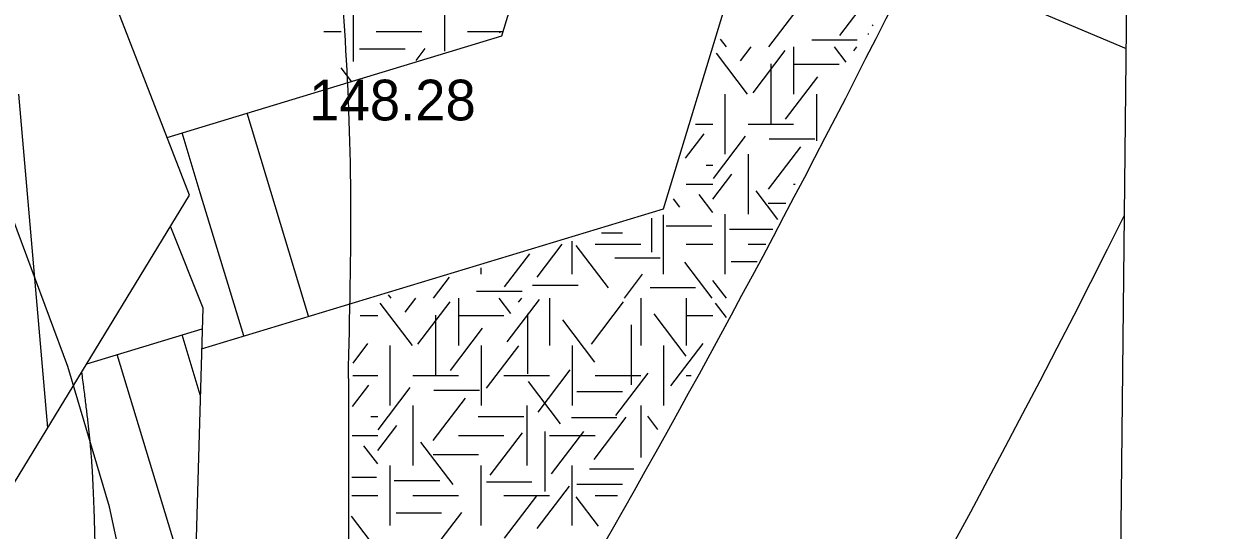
# Model space of a CAD drawing. Extents: x 419101 to 420177, y 4451541 to 4452254.
# Drawn here: x 420138.11 to 420173.1, y 4451982.56 to 4451997.49 of the extents above; entities that cross this region are included whole.
import ezdxf

# ---------------------------------------------------------------- set-up
doc = ezdxf.new("R2010")
doc.units = 0
for name, color, linetype in [('0_ÖNERİ_LEJAND', 7, 'Continuous'), ('3_HALİHAZIR', 7, 'Continuous'), ('Level 41', 7, 'Continuous'), ('Level 60', 7, 'Continuous'), ('Level 61', 7, 'Continuous'), ('Level 62', 7, 'Continuous')]:
    doc.layers.add(name, color=color, linetype=linetype)

msp = doc.modelspace()

# ---------------------------------------------------------------- linework, layer by layer
at = {"layer": '0_ÖNERİ_LEJAND'}
msp.add_lwpolyline([(419108.722, 4452245.778), (420173.096, 4452234.536), (420165.768, 4451540.511), (419101.295, 4451551.753)], close=True, dxfattribs=at)
at = {"layer": '3_HALİHAZIR'}
for points in [[(420139.406, 4451987.379), (420137.788, 4451991.747), (420136.709, 4451994.34), (420135.183, 4451997.575), (420133.724, 4452000.349), (420131.553, 4452003.935), (420129.405, 4452007.281), (420127.735, 4452009.553), (420125.676, 4452012.063), (420123.539, 4452014.46), (420120.252, 4452017.872), (420116.604, 4452021.444), (420115.019, 4452022.746), (420111.434, 4452025.159), (420108.005, 4452027.251), (420106.214, 4452028.299), (420103.847, 4452029.275), (420098.959, 4452030.808), (420090.759, 4452033.079), (420078.488, 4452036.11)], [(420142.209, 4452022.28), (420142.82, 4452018.804), (420143.615, 4452016.331), (420144.698, 4452013.89), (420145.916, 4452011.954), (420147.404, 4452010.059), (420148.843, 4452008.626), (420151.105, 4452006.579), (420154.182, 4452004.504), (420158.533, 4452002.312), (420166.812, 4451998.362), (420170.586, 4451996.757)], [(420109.881, 4451901.723), (420112.673, 4451903.817), (420115.48, 4451906.029), (420118.037, 4451908.34), (420121.165, 4451911.354), (420124.15, 4451914.666), (420127.49, 4451918.709), (420129.987, 4451922.042), (420131.766, 4451924.801), (420133.668, 4451927.897), (420136.388, 4451933.25), (420137.865, 4451936.74), (420138.841, 4451939.389), (420140.268, 4451944.027), (420141.284, 4451948.041), (420142.127, 4451951.954), (420142.797, 4451956.987), (420142.956, 4451961.259), (420142.954, 4451964.951), (420142.292, 4451973.636), (420141.937, 4451976.738), (420141.494, 4451979.232), (420140.628, 4451983.248), (420139.406, 4451987.379)]]:
    msp.add_lwpolyline(points, dxfattribs=at)
at = {"layer": 'Level 41'}
for p, q in [((420147.824, 4451996.376), (420147.824, 4451998.144)), ((420150.51, 4451996.683), (420150.51, 4451998.144)), ((420162.153, 4451997.143), (420163.102, 4451998.392)), ((420160.062, 4451996.81), (420160.891, 4451997.901)), ((420163.113, 4451997.422), (420163.138, 4451997.455)), ((420146.952, 4451997.26), (420147.462, 4451997.26)), ((420148.495, 4451997.26), (420149.838, 4451997.26)), ((420151.181, 4451997.26), (420152.241, 4451997.26)), ((420152.129, 4451997.223), (420152.149, 4451997.249)), ((420158.809, 4451996.81), (420158.64, 4451997.033)), ((420162.976, 4451997.191), (420163.009, 4451997.191)), ((420148.001, 4451996.749), (420149.343, 4451996.749)), ((420149.668, 4451996.402), (420149.938, 4451996.758)), ((420159.225, 4451996.393), (420159.542, 4451996.81)), ((420159.596, 4451995.447), (420160.545, 4451996.697)), ((420160.791, 4451996.81), (420160.791, 4451995.412)), ((420161.324, 4451997.016), (420162.667, 4451997.016)), ((420162.34, 4451996.358), (420161.996, 4451996.81)), ((420162.566, 4451996.69), (420162.657, 4451996.81)), ((420159.436, 4451995.412), (420158.518, 4451996.621)), ((420147.776, 4451995.772), (420147.462, 4451996.185)), ((420160.116, 4451996.308), (420160.116, 4451994.541)), ((420160.791, 4451996.296), (420162.134, 4451996.296)), ((420160.556, 4451994.675), (420161.505, 4451995.925)), ((420158.777, 4451993.645), (420158.777, 4451995.412)), ((420161.463, 4451995.412), (420161.463, 4451994.04)), ((420157.604, 4451993.521), (420158.152, 4451994.242)), ((420157.901, 4451994.528), (420158.415, 4451994.528)), ((420159.448, 4451994.528), (420160.791, 4451994.528)), ((420158.425, 4451992.924), (420159.374, 4451994.173)), ((420160.072, 4451994.094), (420161.415, 4451994.094)), ((420159.448, 4451993.645), (420159.448, 4451991.878)), ((420160.05, 4451992.607), (420160.999, 4451993.857)), ((420158.211, 4451993.321), (420158.415, 4451993.321)), ((420158.415, 4451992.315), (420158.974, 4451993.051)), ((420157.627, 4451992.761), (420158.415, 4451992.761)), ((420160.325, 4451991.719), (420159.686, 4451992.56)), ((420160.791, 4451992.761), (420160.836, 4451992.761)), ((420157.441, 4451992.081), (420157.252, 4451992.329)), ((420158.415, 4451991.921), (420158.009, 4451992.455)), ((420160.045, 4451992.201), (420160.561, 4451992.201)), ((420156.956, 4451990.11), (420156.956, 4451991.858)), ((420158.777, 4451990.11), (420158.777, 4451991.878)), ((420156.602, 4451991.755), (420156.602, 4451990.755)), ((420157.038, 4451991.535), (420158.381, 4451991.535)), ((420158.9, 4451991.429), (420160.183, 4451991.429)), ((420155.127, 4451991.324), (420155.744, 4451991.324)), ((420153.234, 4451990.013), (420153.974, 4451990.988)), ((420154.27, 4451990.11), (420154.27, 4451991.074)), ((420155.337, 4451989.699), (420154.387, 4451990.948)), ((420154.941, 4451990.994), (420156.284, 4451990.994)), ((420157.627, 4451990.994), (420158.415, 4451990.994)), ((420159.448, 4451990.994), (420159.969, 4451990.994)), ((420152.274, 4451989.734), (420153.014, 4451990.708)), ((420155.52, 4451990.587), (420156.863, 4451990.587)), ((420158.386, 4451989.401), (420157.584, 4451990.457)), ((420158.954, 4451990.483), (420159.719, 4451990.483)), ((420151.584, 4451990.11), (420151.584, 4451990.29)), ((420155.803, 4451989.401), (420156.34, 4451990.107)), ((420150.183, 4451989.401), (420150.652, 4451990.018)), ((420153.097, 4451989.782), (420154.44, 4451989.782)), ((420156.559, 4451989.713), (420157.902, 4451989.713)), ((420158.809, 4451989.401), (420158.415, 4451989.919)), ((420148.93, 4451989.401), (420148.858, 4451989.495)), ((420149.346, 4451988.984), (420149.663, 4451989.401)), ((420150.912, 4451989.401), (420150.912, 4451988.003)), ((420151.445, 4451989.607), (420152.788, 4451989.607)), ((420152.461, 4451988.949), (420152.117, 4451989.401)), ((420152.354, 4451988.107), (420153.304, 4451989.357)), ((420152.687, 4451989.281), (420152.778, 4451989.401)), ((420153.598, 4451989.401), (420153.598, 4451988.003)), ((420156.284, 4451989.401), (420156.284, 4451988.003)), ((420157.627, 4451989.401), (420157.627, 4451988.003)), ((420157.627, 4451989.401), (420157.627, 4451988.003)), ((420149.557, 4451988.003), (420148.608, 4451989.253)), ((420149.717, 4451988.038), (420150.666, 4451989.288)), ((420154.831, 4451988.038), (420155.78, 4451989.288)), ((420158.813, 4451988.824), (420158.487, 4451989.253)), ((420148.022, 4451988.887), (420148.536, 4451988.887)), ((420150.237, 4451988.899), (420150.237, 4451987.132)), ((420150.912, 4451988.887), (420152.255, 4451988.887)), ((420152.954, 4451988.934), (420152.954, 4451987.167)), ((420154.938, 4451987.512), (420153.989, 4451988.761)), ((420157.628, 4451987.687), (420156.679, 4451988.936)), ((420157.627, 4451988.887), (420158.415, 4451988.887)), ((420150.677, 4451987.266), (420151.626, 4451988.516)), ((420156.002, 4451988.613), (420156.002, 4451986.846)), ((420147.808, 4451987.483), (420148.246, 4451988.06)), ((420148.898, 4451986.236), (420148.898, 4451988.003)), ((420151.584, 4451988.003), (420151.584, 4451986.236)), ((420151.743, 4451986.741), (420152.692, 4451987.991)), ((420154.27, 4451988.003), (420154.27, 4451986.236)), ((420156.956, 4451988.003), (420156.956, 4451986.236)), ((420156.956, 4451988.003), (420156.956, 4451986.236)), ((420157.176, 4451986.81), (420158.125, 4451988.06)), ((420153.26, 4451986.04), (420154.211, 4451987.289)), ((420147.804, 4451987.119), (420148.536, 4451987.119)), ((420149.569, 4451987.119), (420150.912, 4451987.119)), ((420152.255, 4451987.119), (420153.598, 4451987.119)), ((420153.926, 4451985.69), (420152.976, 4451986.939)), ((420154.941, 4451987.119), (420156.284, 4451987.119)), ((420155.551, 4451985.935), (420156.5, 4451987.185)), ((420157.627, 4451987.119), (420157.767, 4451987.119)), ((420147.795, 4451986.205), (420148.273, 4451986.833)), ((420148.546, 4451985.515), (420149.495, 4451986.764)), ((420150.193, 4451986.685), (420151.536, 4451986.685)), ((420154.401, 4451986.649), (420155.744, 4451986.649)), ((420149.569, 4451986.236), (420149.569, 4451984.469)), ((420150.171, 4451985.198), (420151.12, 4451986.448)), ((420152.927, 4451986.236), (420152.927, 4451984.469)), ((420156.284, 4451986.236), (420156.284, 4451984.701)), ((420148.332, 4451985.912), (420148.536, 4451985.912)), ((420151.499, 4451985.912), (420152.842, 4451985.912)), ((420154.241, 4451985.879), (420155.584, 4451985.879)), ((420154.911, 4451984.638), (420155.861, 4451985.888)), ((420156.791, 4451985.528), (420156.492, 4451985.921)), ((420148.536, 4451984.906), (420149.095, 4451985.642)), ((420147.787, 4451985.352), (420148.536, 4451985.352)), ((420150.756, 4451983.901), (420149.807, 4451985.151)), ((420150.912, 4451985.352), (420152.255, 4451985.352)), ((420151.848, 4451984.182), (420152.798, 4451985.432)), ((420153.459, 4451985.464), (420153.459, 4451983.696)), ((420153.598, 4451985.352), (420154.941, 4451985.352)), ((420153.659, 4451984.218), (420154.608, 4451985.467)), ((420148.536, 4451984.512), (420148.13, 4451985.046)), ((420150.166, 4451984.792), (420151.509, 4451984.792)), ((420148.898, 4451982.701), (420148.898, 4451984.469)), ((420151.584, 4451982.701), (420151.584, 4451984.469)), ((420154.27, 4451982.701), (420154.27, 4451984.469)), ((420147.775, 4451984.126), (420148.502, 4451984.126)), ((420154.775, 4451984.371), (420156.082, 4451984.371)), ((420149.021, 4451984.02), (420150.364, 4451984.02)), ((420151.738, 4451983.986), (420153.081, 4451983.986)), ((420153.234, 4451982.604), (420154.183, 4451983.854)), ((420154.401, 4451983.915), (420155.744, 4451983.915)), ((420147.77, 4451983.585), (420148.536, 4451983.585)), ((420149.569, 4451983.585), (420150.912, 4451983.585)), ((420152.255, 4451983.585), (420153.598, 4451983.585)), ((420152.274, 4451982.325), (420153.223, 4451983.574)), ((420155.043, 4451982.677), (420154.387, 4451983.539)), ((420154.941, 4451983.585), (420155.6, 4451983.585)), ((420149.075, 4451983.074), (420150.417, 4451983.074)), ((420150.183, 4451981.992), (420151.012, 4451983.083)), ((420148.507, 4451981.992), (420147.763, 4451982.971))]:
    msp.add_line(p, q, dxfattribs=at)
at = {"layer": 'Level 60'}
msp.add_lwpolyline([(419928.76, 4452070.17), (419937.282, 4452012.83), (419990.518, 4452021.351), (420012.891, 4452024.932), (420134.146, 4451977.93), (420142.993, 4451992.431), (420138.324, 4452004.473), (420132.179, 4452013.321), (420120.727, 4452031.609), (420111.387, 4452039.871), (420098.017, 4452046.255), (420006.344, 4452065.671)], close=True, dxfattribs=at)
msp.add_lwpolyline([(420142.427, 4451991.503), (420143.381, 4451989.115), (420142.654, 4451964.019), (420139.382, 4451943.65), (420118.662, 4451922.191), (420101.577, 4451905.823), (420079.039, 4451892.729), (420044.868, 4451873.088), (420028.336, 4451864.584)], dxfattribs=at)
at = {"layer": 'Level 61'}
msp.add_line((420138.811, 4451985.576), (420137.965, 4451995.413), dxfattribs=at)
at = {"layer": 'Level 62'}
for p, q in [((420156.953, 4451992.03), (420164.464, 4452016.688)), ((420156.953, 4451992.03), (420164.464, 4452016.688)), ((420156.953, 4451992.03), (420164.464, 4452016.688)), ((420152.194, 4451997.126), (420155.22, 4452007.059)), ((420152.194, 4451997.126), (420155.22, 4452007.059)), ((420152.194, 4451997.126), (420155.22, 4452007.059)), ((420143.363, 4451994.45), (420152.194, 4451997.126)), ((420143.363, 4451994.45), (420152.194, 4451997.126)), ((420143.363, 4451994.45), (420152.194, 4451997.126)), ((420146.5, 4451988.863), (420144.685, 4451994.851)), ((420146.5, 4451988.863), (420144.685, 4451994.851)), ((420146.5, 4451988.863), (420144.685, 4451994.851)), ((420142.331, 4451994.138), (420143.363, 4451994.45)), ((420143.307, 4451992.504), (420142.771, 4451994.271)), ((420144.586, 4451988.283), (420143.307, 4451992.504)), ((420144.586, 4451988.283), (420143.307, 4451992.504)), ((420144.586, 4451988.283), (420143.307, 4451992.504)), ((420143.346, 4451987.908), (420156.953, 4451992.03)), ((420143.346, 4451987.908), (420156.953, 4451992.03)), ((420143.346, 4451987.908), (420156.953, 4451992.03)), ((420139.962, 4451987.463), (420143.363, 4451988.493)), ((420143.307, 4451986.547), (420142.771, 4451988.314)), ((420142.671, 4451981.746), (420140.856, 4451987.734)), ((420147.672, 4451987.034), (420147.672, 4451969.626))]:
    msp.add_line(p, q, dxfattribs=at)
for centre, radius, start, end in [((419868.799, 4452145.832), 329.876, 327.71321, 335.01788), ((419869.259, 4452142.553), 336.876, 321.54676, 333.42072)]:
    msp.add_arc(centre, radius, start, end, dxfattribs=at)
for points in [[(420147.672, 4451987.034), (420148.441, 4452009.485), (420134.44, 4452019.615), (420130.469, 4452022.098)], [(420140.209, 4451982.212), (420140.165, 4451983.968), (420140.026, 4451985.641), (420139.816, 4451987.224)], [(420139.816, 4451987.224), (420139.816, 4451987.224), (420139.816, 4451987.224), (420139.816, 4451987.224)]]:
    msp.add_open_spline(points, degree=2, dxfattribs=at)

# ---------------------------------------------------------------- texts
at = {"layer": '3_HALİHAZIR'}
msp.add_text('148.28 ', height=1.2, rotation=359.9979, dxfattribs=at).set_placement((420146.517, 4451994.638))

doc.saveas('drawing.dxf')
